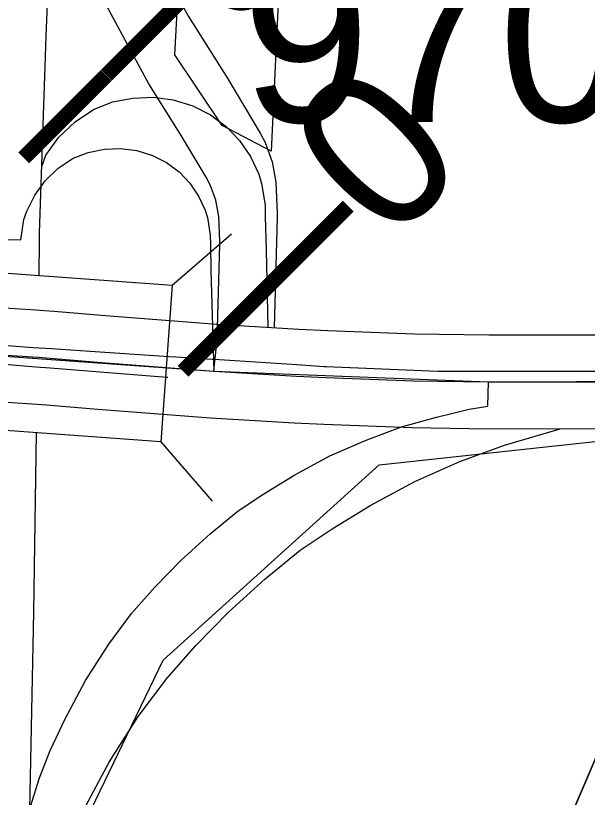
# Model space of a CAD drawing. Extents: x -157.2 to -99.3, y 12.2 to 46.2.
# Drawn here: x -144.1919 to -143.828, y 34.8971 to 35.3949 of the extents above; entities that cross this region are included whole.
import ezdxf

# ---------------------------------------------------------------- set-up
doc = ezdxf.new("R2010")
doc.units = 0
for name, color, linetype in [('tdCoCorpBndry', 7, 'Continuous'), ('tdCoDivCarto', 7, 'Continuous'), ('tdCoPipe', 7, 'Continuous'), ('tdCoPriCL', 7, 'Continuous'), ('tdCoPriDiv', 7, 'Continuous'), ('tdCoPriRamp', 7, 'Continuous'), ('tdCoSectLine', 7, 'Continuous'), ('tdCoSectLinePart', 7, 'Continuous'), ('tdCoStrucNonDivPri', 7, 'Continuous'), ('tdCoStrucPriMaintName', 7, 'Continuous'), ('tdCoTwpBndryShd', 7, 'Continuous'), ('tdStHwyPriRefPost1', 7, 'Continuous'), ('tdStHwyPriRefPost5', 7, 'Continuous')]:
    doc.layers.add(name, color=color, linetype=linetype)

msp = doc.modelspace()

# ---------------------------------------------------------------- linework, layer by layer
at = {"layer": 'tdCoCorpBndry'}
for points in [[(-144.02387, 35.42126), (-144.02917, 35.30856), (-144.06044, 35.32487), (-144.09061, 35.37), (-144.08732, 35.42893)], [(-144.1465, 34.88375), (-144.09811, 34.98438), (-143.96048, 35.10888), (-143.78381, 35.12797)]]:
    msp.add_lwpolyline(points, dxfattribs=at)
at = {"layer": 'tdCoDivCarto'}
for points in [[(-144.16913, 35.18263), (-144.18079, 35.18343), (-144.19719, 35.18454), (-144.19863, 35.18464), (-144.20706, 35.18521)], [(-144.16913, 35.18263), (-144.18079, 35.18343), (-144.19719, 35.18454), (-144.19863, 35.18464), (-144.20706, 35.18521)], [(-144.09415, 35.1777), (-144.14441, 35.18095), (-144.16913, 35.18263)], [(-144.09415, 35.1777), (-144.14441, 35.18095), (-144.16913, 35.18263)], [(-144.06677, 35.17594), (-144.08985, 35.17743), (-144.09415, 35.1777)], [(-144.06677, 35.17594), (-144.08985, 35.17743), (-144.09415, 35.1777)], [(-144.20792, 35.17361), (-144.19889, 35.17289), (-144.17906, 35.1713), (-144.17002, 35.17057)], [(-144.20792, 35.17361), (-144.19889, 35.17289), (-144.17906, 35.1713), (-144.17002, 35.17057)], [(-144.06561, 35.17586), (-144.06677, 35.17594)], [(-144.06561, 35.17586), (-144.06677, 35.17594)], [(-144.01292, 35.17246), (-144.06561, 35.17586)], [(-144.01292, 35.17246), (-144.06561, 35.17586)], [(-143.99431, 35.17128), (-143.99546, 35.17133), (-144.01292, 35.17246)], [(-143.99431, 35.17128), (-143.99546, 35.17133), (-144.01292, 35.17246)], [(-143.81624, 35.16837), (-143.92296, 35.16837), (-143.99431, 35.17128)], [(-143.81624, 35.16837), (-143.92296, 35.16837), (-143.99431, 35.17128)], [(-144.17002, 35.17057), (-144.09563, 35.16461)], [(-144.17002, 35.17057), (-144.09563, 35.16461)], [(-144.09563, 35.16461), (-144.09514, 35.16457)], [(-144.09563, 35.16461), (-144.09514, 35.16457)]]:
    msp.add_lwpolyline(points, dxfattribs=at)
at = {"layer": 'tdCoPipe'}
for points in [[(-143.69856, 32.00126), (-143.85366, 32.15796), (-143.97665, 32.80022), (-143.96985, 34.57894), (-143.62248, 35.38911), (-143.47122, 35.47983), (-143.4387, 35.9175), (-143.25675, 36.14881), (-143.28772, 36.72617), (-143.19858, 37.36137), (-143.4614, 37.53159), (-143.9241, 37.95768), (-144.20108, 38.36567), (-144.47084, 38.93096)], [(-143.75621, 35.0772), (-143.87483, 34.80055)]]:
    msp.add_lwpolyline(points, dxfattribs=at)
at = {"layer": 'tdCoPriCL'}
for points in [[(-144.06586, 35.16839), (-144.06365, 35.18835), (-144.06199, 35.24904), (-144.06193, 35.25123), (-144.06264, 35.26688), (-144.06447, 35.2773), (-144.0681, 35.28723), (-144.07056, 35.29192), (-144.08708, 35.31954), (-144.10706, 35.35135), (-144.11372, 35.36344), (-144.13418, 35.40142), (-144.1438, 35.4246), (-144.15293, 35.44901), (-144.1586, 35.46948), (-144.16476, 35.49587), (-144.16871, 35.51905), (-144.17167, 35.54149), (-144.17315, 35.56418), (-144.17315, 35.57418), (-144.18933, 35.57481)], [(-144.20669, 35.2523), (-144.18862, 35.25213), (-144.18671, 35.26504), (-144.18486, 35.27043), (-144.17979, 35.28062), (-144.17305, 35.28978), (-144.16484, 35.29766), (-144.15539, 35.30401), (-144.14571, 35.30778), (-144.1354, 35.30977), (-144.12514, 35.31028), (-144.11484, 35.30894), (-144.1049, 35.30589), (-144.09585, 35.3013), (-144.08791, 35.29536), (-144.08106, 35.28819), (-144.07548, 35.28), (-144.07133, 35.271), (-144.06982, 35.26627), (-144.06809, 35.25518), (-144.06797, 35.2494), (-144.0676, 35.23249), (-144.06586, 35.16839)], [(-144.20783, 35.17939), (-144.18126, 35.1776), (-144.17696, 35.17731), (-144.1699, 35.17684), (-144.13721, 35.17408), (-144.06586, 35.16839)], [(-144.06586, 35.16839), (-144.01314, 35.16533), (-143.99451, 35.16449), (-143.93893, 35.16234), (-143.891, 35.1616)], [(-144.18342, 34.8879), (-144.17676, 34.90961), (-144.16986, 34.92687), (-144.16049, 34.94709), (-144.14742, 34.9715), (-144.13262, 34.99469), (-144.11807, 35.01417), (-144.10327, 35.03094), (-144.08675, 35.04795), (-144.06801, 35.06497), (-144.05025, 35.07952), (-144.03398, 35.09037), (-144.01425, 35.10245), (-143.99181, 35.11454), (-143.96887, 35.12465), (-143.94619, 35.13303), (-143.92399, 35.1392), (-143.90328, 35.14438), (-143.89125, 35.14619), (-143.891, 35.1616)], [(-143.891, 35.1616), (-143.81643, 35.16171), (-143.68853, 35.1624), (-143.62613, 35.16274), (-143.60784, 35.16284), (-143.60604, 35.16285), (-143.57171, 35.16309), (-143.44387, 35.1637), (-143.35123, 35.16238), (-143.21238, 35.15532), (-143.10837, 35.14907), (-142.94554, 35.1393)]]:
    msp.add_lwpolyline(points, dxfattribs=at)
at = {"layer": 'tdCoPriDiv'}
for points in [[(-144.17704, 35.22942), (-144.17669, 35.25206), (-144.17669, 35.25642), (-144.17293, 35.36894), (-144.1725, 35.382), (-144.16943, 35.45308), (-144.16379, 35.52553), (-144.15949, 35.57173), (-144.15218, 35.63664), (-144.15148, 35.64313), (-144.14962, 35.6604), (-144.14803, 35.6753), (-144.14591, 35.69515), (-144.134, 35.78917), (-144.13075, 35.81124), (-144.11732, 35.87906), (-144.10191, 35.94988), (-144.0793, 36.04152), (-144.06655, 36.08518), (-144.05022, 36.15961), (-144.04196, 36.19715), (-144.01755, 36.28318), (-143.98094, 36.42403), (-143.93626, 36.60627)], [(-144.69164, 35.2428), (-144.55311, 35.23389), (-144.52535, 35.23249), (-144.48875, 35.22975), (-144.46798, 35.22842), (-144.38647, 35.22319), (-144.32878, 35.21834), (-144.27946, 35.21468), (-144.2294, 35.21104), (-144.20565, 35.20931), (-144.17925, 35.20753), (-144.16763, 35.20675), (-144.13476, 35.20398), (-144.0638, 35.19832), (-144.01159, 35.19529), (-143.99325, 35.19446), (-143.93811, 35.19233), (-143.89079, 35.1916), (-143.81654, 35.19171)], [(-143.81633, 35.13171), (-143.89121, 35.1316), (-143.93974, 35.13235), (-143.99577, 35.13451), (-144.01469, 35.13537), (-144.06792, 35.13846), (-144.13967, 35.14418), (-144.17217, 35.14692), (-144.17828, 35.14733), (-144.21001, 35.14946), (-144.23376, 35.1512), (-144.28385, 35.15484), (-144.33351, 35.15852), (-144.39091, 35.16335), (-144.47182, 35.16854), (-144.49292, 35.1699), (-144.5291, 35.17261), (-144.55655, 35.17399), (-144.67642, 35.1817)], [(-144.37222, 34.12708), (-144.36223, 34.13756), (-144.33357, 34.16751), (-144.30887, 34.19767), (-144.30649, 34.20059), (-144.28462, 34.23227), (-144.25919, 34.27569), (-144.23671, 34.32147), (-144.20705, 34.40482), (-144.19645, 34.44989), (-144.19053, 34.49326), (-144.18733, 34.54639), (-144.18607, 34.62677), (-144.18581, 34.6437), (-144.18464, 34.71845), (-144.18422, 34.74479), (-144.18482, 34.79114), (-144.18432, 34.81793), (-144.18432, 34.81791), (-144.18234, 34.92067), (-144.18032, 35.01509), (-144.17855, 35.12927)]]:
    msp.add_lwpolyline(points, dxfattribs=at)
at = {"layer": 'tdCoPriRamp'}
for points in [[(-144.15719, 35.59216), (-144.154, 35.57499), (-144.14629, 35.542), (-144.1392, 35.51642), (-144.12779, 35.4859), (-144.11577, 35.45692), (-144.09019, 35.40945), (-144.08186, 35.39435), (-144.05689, 35.35458), (-144.03624, 35.32006), (-144.03317, 35.31419), (-144.02863, 35.30178), (-144.02634, 35.28875), (-144.02545, 35.26919), (-144.02553, 35.26645), (-144.02739, 35.19621)], [(-144.17527, 35.29883), (-144.17278, 35.30592), (-144.16436, 35.31738), (-144.15409, 35.32723), (-144.14228, 35.33516), (-144.13018, 35.33988), (-144.11729, 35.34236), (-144.10447, 35.34301), (-144.09159, 35.34132), (-144.07916, 35.33752), (-144.06785, 35.33178), (-144.05793, 35.32435), (-144.04937, 35.31539), (-144.0424, 35.30515), (-144.0372, 35.2939), (-144.03532, 35.288), (-144.03316, 35.27413), (-144.033, 35.2669), (-144.03254, 35.24577), (-144.0313, 35.19643)], [(-144.18475, 34.78589), (-144.18472, 34.78606), (-144.17732, 34.81503), (-144.169, 34.84216), (-144.16037, 34.86374), (-144.14865, 34.88902), (-144.13231, 34.91953), (-144.11382, 34.94851), (-144.09563, 34.97286), (-144.07714, 34.99382), (-144.05648, 35.01509), (-144.03305, 35.03636), (-144.01086, 35.05455), (-143.99051, 35.06811), (-143.96585, 35.08322), (-143.9378, 35.09832), (-143.90913, 35.11096), (-143.88077, 35.12144), (-143.84537, 35.13167)]]:
    msp.add_lwpolyline(points, dxfattribs=at)
at = {"layer": 'tdCoSectLine'}
msp.add_lwpolyline([(-144.59808, 35.20672), (-144.06586, 35.16839), (-143.891, 35.1616), (-143.61033, 35.16283)], dxfattribs=at)
at = {"layer": 'tdCoSectLinePart'}
msp.add_lwpolyline([(-144.40573, 35.19287), (-144.06586, 35.16839), (-143.891, 35.1616), (-143.61033, 35.16283)], dxfattribs=at)
at = {"layer": 'tdCoStrucNonDivPri'}
for p, q in [((-144.09224, 35.22324), (-144.05441, 35.25594)), ((-144.09951, 35.12351), (-144.06682, 35.08568))]:
    msp.add_line(p, q, dxfattribs=at)
msp.add_lwpolyline([(-144.09951, 35.12351), (-144.32062, 35.13962), (-144.31336, 35.23936), (-144.09224, 35.22324)], close=True, dxfattribs=at)
at = {"layer": 'tdCoTwpBndryShd'}
msp.add_lwpolyline([(-147.40224, 35.31587), (-146.64616, 35.28472), (-146.52191, 35.27769), (-145.62953, 35.23574), (-145.61011, 35.23592), (-144.64089, 35.20948), (-144.59808, 35.20672), (-144.06586, 35.16839), (-143.891, 35.1616), (-143.61033, 35.16283), (-143.57171, 35.16309), (-143.35123, 35.16238), (-142.60222, 35.12329), (-142.5849, 35.12253), (-141.60609, 35.08), (-141.5855, 35.07902), (-140.60733, 35.04248)], dxfattribs=at)

# ---------------------------------------------------------------- texts
at = {"layer": 'tdCoStrucPriMaintName'}
msp.add_text('97000L012', height=0.11, dxfattribs=at).set_placement((-144.04805, 35.32721))
at = {"layer": 'tdStHwyPriRefPost1'}
for s, p in [('‒‒94', (-144.16064, 35.27819)), ('‒‒0', (-144.0593, 35.14236))]:
    msp.add_text(s, height=0.1, rotation=45, dxfattribs=at).set_placement(p)
at = {"layer": 'tdStHwyPriRefPost5'}
msp.add_text('‒‒0', height=0.1, rotation=45, dxfattribs=at).set_placement((-144.0593, 35.14236))

doc.saveas('drawing.dxf')
